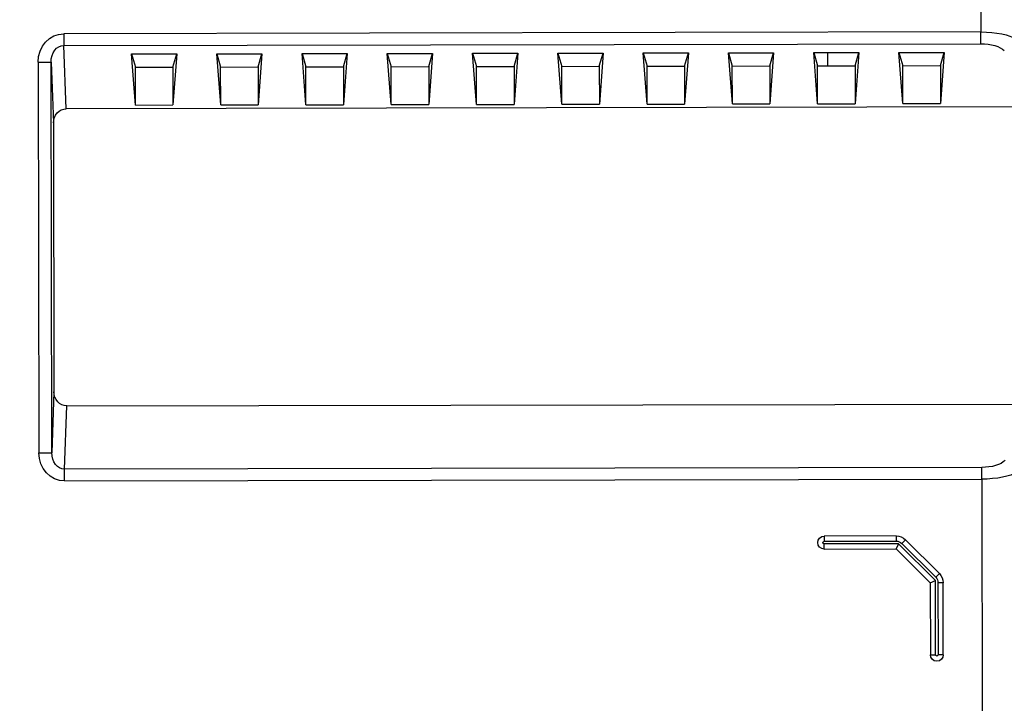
# Model space of a CAD drawing. Header units: millimetres. Extents: x 40090 to 187415, y -53271 to 40260.
# Tile 315 of 406: x 143141 to 143217, y 14219 to 14271. Entities that reach past the tile are written whole.
import ezdxf

# ---------------------------------------------------------------- set-up
doc = ezdxf.new("R2010")
doc.units = ezdxf.units.MM
doc.layers.add('AVM_projektor', color=6, linetype='Continuous')
doc.layers.add('AVM_sp_230VAC', color=170, linetype='Continuous')
doc.styles.add('AVM', font='arial.ttf')
doc.dimstyles.new('AVM-1_50', dxfattribs={"dimscale": 40, "dimtxt": 2.5, "dimasz": 2.5, "dimexe": 1.25, "dimexo": 0.625, "dimtad": 1, "dimdec": 0, "dimrnd": 1, "dimtxsty": 'AVM', "dimcen": 2.5, "dimclrd": 256, "dimclre": 256, "dimclrt": 256, "dimadec": 0, "dimazin": 0, "dimtfac": 1, "dimtdec": 0, "dimtmove": 0, "dimatfit": 3, "dimfxl": 0, "dimarcsym": 0})

# ---------------------------------------------------------------- blocks, each defined once
blk = doc.blocks.new('PT-FW430-bottom')
for p, q in [((19.077, 106.243), (19.077, 105.243)), ((19.077, 106.243), (49.323, 106.243)), ((49.323, 106.243), (49.323, 105.243)), ((19.077, 105.243), (23.795, 105.067)), ((49.323, 105.243), (19.077, 105.243)), ((44.605, 105.067), (49.323, 105.243)), ((23.795, 105.067), (44.605, 105.067)), ((16.887, 104.258), (17.793, 104.258)), ((16.887, 33.278), (16.887, 104.258)), ((22.7, 104.074), (17.793, 104.258)), ((17.793, 104.258), (17.793, 33.278)), ((22.7, 28.06), (22.7, 104.074)), ((50.607, 104.258), (45.7, 104.074)), ((45.7, 104.074), (45.7, 28.06)), ((51.513, 104.258), (50.607, 104.258)), ((50.607, 33.278), (50.607, 104.258)), ((51.513, 104.258), (51.513, 33.278)), ((18.461, 99.017), (19.488, 98.72)), ((22.42, 98.72), (18.461, 99.017)), ((18.461, 99.017), (18.461, 95.517)), ((19.488, 98.72), (19.488, 95.813)), ((22.42, 98.72), (19.488, 98.72)), ((22.42, 98.72), (22.42, 95.813)), ((19.488, 95.813), (18.461, 95.517)), ((18.461, 95.517), (22.42, 95.813)), ((19.488, 95.813), (22.42, 95.813)), ((18.461, 92.417), (19.488, 92.12)), ((22.42, 92.12), (18.461, 92.417)), ((18.461, 92.417), (18.461, 88.917)), ((19.488, 92.12), (19.488, 89.213)), ((22.42, 92.12), (19.488, 92.12)), ((22.42, 92.12), (22.42, 89.213)), ((19.488, 89.213), (18.461, 88.917)), ((18.461, 88.917), (22.42, 89.213)), ((19.488, 89.213), (22.42, 89.213)), ((18.461, 85.817), (19.488, 85.52)), ((22.42, 85.52), (18.461, 85.817)), ((18.461, 85.817), (18.461, 82.317)), ((19.488, 85.52), (19.488, 82.613)), ((22.42, 85.52), (19.488, 85.52)), ((22.42, 85.52), (22.42, 82.613)), ((19.488, 82.613), (18.461, 82.317)), ((18.461, 82.317), (22.42, 82.613)), ((19.488, 82.613), (22.42, 82.613)), ((18.461, 79.217), (19.488, 78.92)), ((22.42, 78.92), (18.461, 79.217)), ((18.461, 79.217), (18.461, 75.717)), ((19.488, 78.92), (19.488, 76.013)), ((22.42, 78.92), (19.488, 78.92)), ((22.42, 78.92), (22.42, 76.013)), ((19.488, 76.013), (18.461, 75.717)), ((18.461, 75.717), (22.42, 76.013)), ((19.488, 76.013), (22.42, 76.013)), ((18.461, 72.617), (19.488, 72.32)), ((22.42, 72.32), (18.461, 72.617)), ((18.461, 72.617), (18.461, 69.117)), ((19.488, 72.32), (19.488, 69.413)), ((22.42, 72.32), (19.488, 72.32)), ((22.42, 72.32), (22.42, 69.413)), ((19.488, 69.413), (18.461, 69.117)), ((18.461, 69.117), (22.42, 69.413)), ((19.488, 69.413), (22.42, 69.413)), ((18.461, 66.017), (19.488, 65.72)), ((22.42, 65.72), (18.461, 66.017)), ((18.461, 66.017), (18.461, 62.517)), ((19.488, 65.72), (19.488, 62.813)), ((22.42, 65.72), (19.488, 65.72)), ((22.42, 65.72), (22.42, 62.813)), ((19.488, 62.813), (18.461, 62.517)), ((18.461, 62.517), (22.42, 62.813)), ((19.488, 62.813), (22.42, 62.813)), ((18.461, 59.417), (19.488, 59.12)), ((22.42, 59.12), (18.461, 59.417)), ((18.461, 59.417), (18.461, 55.917)), ((19.488, 59.12), (19.488, 56.213)), ((22.42, 59.12), (19.488, 59.12)), ((22.42, 59.12), (22.42, 56.213)), ((19.488, 56.213), (18.461, 55.917)), ((18.461, 55.917), (22.42, 56.213)), ((19.488, 56.213), (22.42, 56.213)), ((18.461, 52.817), (19.488, 52.52)), ((22.42, 52.52), (18.461, 52.817)), ((18.461, 52.817), (18.461, 49.317)), ((19.488, 52.52), (19.488, 49.613)), ((22.42, 52.52), (19.488, 52.52)), ((22.42, 52.52), (22.42, 49.613)), ((19.488, 49.613), (18.461, 49.317)), ((18.461, 49.317), (22.42, 49.613)), ((19.488, 49.613), (22.42, 49.613)), ((18.461, 46.217), (19.488, 45.92)), ((22.42, 45.92), (18.461, 46.217)), ((18.461, 46.217), (18.461, 42.717)), ((19.488, 45.92), (19.488, 43.013)), ((22.42, 45.92), (19.488, 45.92)), ((22.42, 45.92), (22.42, 43.013)), ((55.9, 39.905), (55.9, 45.478)), ((55.9, 45.478), (56.3, 45.478)), ((56.3, 45.478), (56.3, 39.905)), ((56.5, 39.739), (56.5, 45.478)), ((56.9, 45.478), (56.5, 45.478)), ((56.9, 45.478), (56.9, 39.905)), ((19.488, 43.013), (18.461, 42.717)), ((18.461, 42.717), (22.42, 43.013)), ((19.488, 43.013), (22.42, 43.013)), ((55.9, 39.905), (56.3, 39.905)), ((56.5, 39.739), (56.9, 39.905)), ((59.361, 36.878), (56.5, 39.739)), ((56.9, 39.905), (59.527, 37.278)), ((56.9, 39.905), (59.527, 37.278)), ((18.461, 39.617), (19.488, 39.32)), ((22.42, 39.32), (18.461, 39.617)), ((18.461, 39.617), (18.461, 36.117)), ((19.488, 39.32), (19.488, 36.413)), ((22.42, 39.32), (19.488, 39.32)), ((22.42, 39.32), (22.42, 36.413)), ((56.193, 39.198), (56.476, 39.481)), ((58.82, 36.571), (56.193, 39.198)), ((56.476, 39.481), (59.103, 36.854)), ((58.82, 36.571), (59.103, 36.854)), ((59.527, 37.278), (59.361, 36.878)), ((65.1, 36.878), (59.361, 36.878)), ((59.527, 37.278), (65.1, 37.278)), ((59.527, 36.678), (65.1, 36.678)), ((59.527, 36.278), (59.527, 36.678)), ((65.1, 37.278), (65.1, 36.878)), ((65.1, 36.278), (65.1, 36.678)), ((19.488, 36.413), (18.461, 36.117)), ((18.461, 36.117), (22.42, 36.413)), ((19.488, 36.413), (22.42, 36.413)), ((65.1, 36.278), (59.527, 36.278)), ((-200.483, 33.278), (16.887, 33.278)), ((17.793, 33.278), (16.887, 33.278)), ((51.513, 33.278), (50.607, 33.278)), ((51.513, 33.278), (200.491, 33.278))]:
    blk.add_line(p, q)
for centre, radius, start, end in [((56.4, 45.478), 0.5, 0, 180), ((56.4, 45.478), 0.1, 0, 180), ((56.9, 39.905), 1, 180, 225), ((56.9, 39.905), 0.6, 180, 225), ((59.527, 37.278), 0.6, 225, 270), ((65.1, 36.778), 0.5, 270, 90), ((65.1, 36.778), 0.1, 270, 90), ((59.527, 37.278), 1, 225, 270)]:
    blk.add_arc(centre, radius, start, end)
for centre, major_axis, ratio, start_param, end_param in [((19.094, 104.243), (-2.205, 0.083), 0.906194, 4.753673, 6.317093), ((49.306, 104.243), (2.205, 0.083), 0.906194, 6.249277, 7.812698), ((19.094, 104.243), (1.3, -0.049), 0.768735, 1.61208, 3.175501), ((49.306, 104.243), (-1.3, -0.049), 0.768735, 3.107685, 4.671105), ((23.803, 104.067), (-1.103, 0.041), 0.906194, 4.753673, 6.317093), ((44.597, 104.067), (1.103, 0.041), 0.906194, 6.249277, 7.812698), ((17.82, 33.278), (0, -3), 0.310872, 4.712389, 5.846853), ((18.726, 33.278), (0, -2), 0.466308, 4.712389, 5.846853), ((49.674, 33.278), (0, -2), 0.466308, 0.436332, 1.570796), ((50.58, 33.278), (0, -3), 0.310872, 0.436332, 1.570796)]:
    blk.add_ellipse(centre, major_axis=major_axis, ratio=ratio, start_param=start_param, end_param=end_param)
at = {"start_tangent": (1, 0), "end_tangent": (1, 0)}
blk.add_spline([(18.461, 45.142), (18.667, 45.142), (18.872, 45.142), (19.077, 45.142), (19.282, 45.142), (19.488, 45.142)], degree=3, dxfattribs=at)

msp = doc.modelspace()

# ---------------------------------------------------------------- block references
at = {"layer": 'AVM_projektor', "xscale": -1, "rotation": 90.11045350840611}
msp.add_blockref('PT-FW430-bottom', (143248.339, 14287.489), dxfattribs=at)

# ---------------------------------------------------------------- leaders
at = {"layer": 'AVM_sp_230VAC', "annotation_type": 0, "has_hookline": 1, "hookline_direction": 0, "text_width": 3632.333}
for points in [[(138090.085, 19236.034), (140699.942, 11086.442), (140799.942, 11086.442)], [(138090.085, 14949.608), (139688.712, 8001.544), (139788.712, 8001.544)]]:
    msp.add_leader(points, dimstyle='AVM-1_50', override={"dimgap": 0.625, "dimtad": 0}, dxfattribs=at)

doc.saveas('drawing.dxf')
